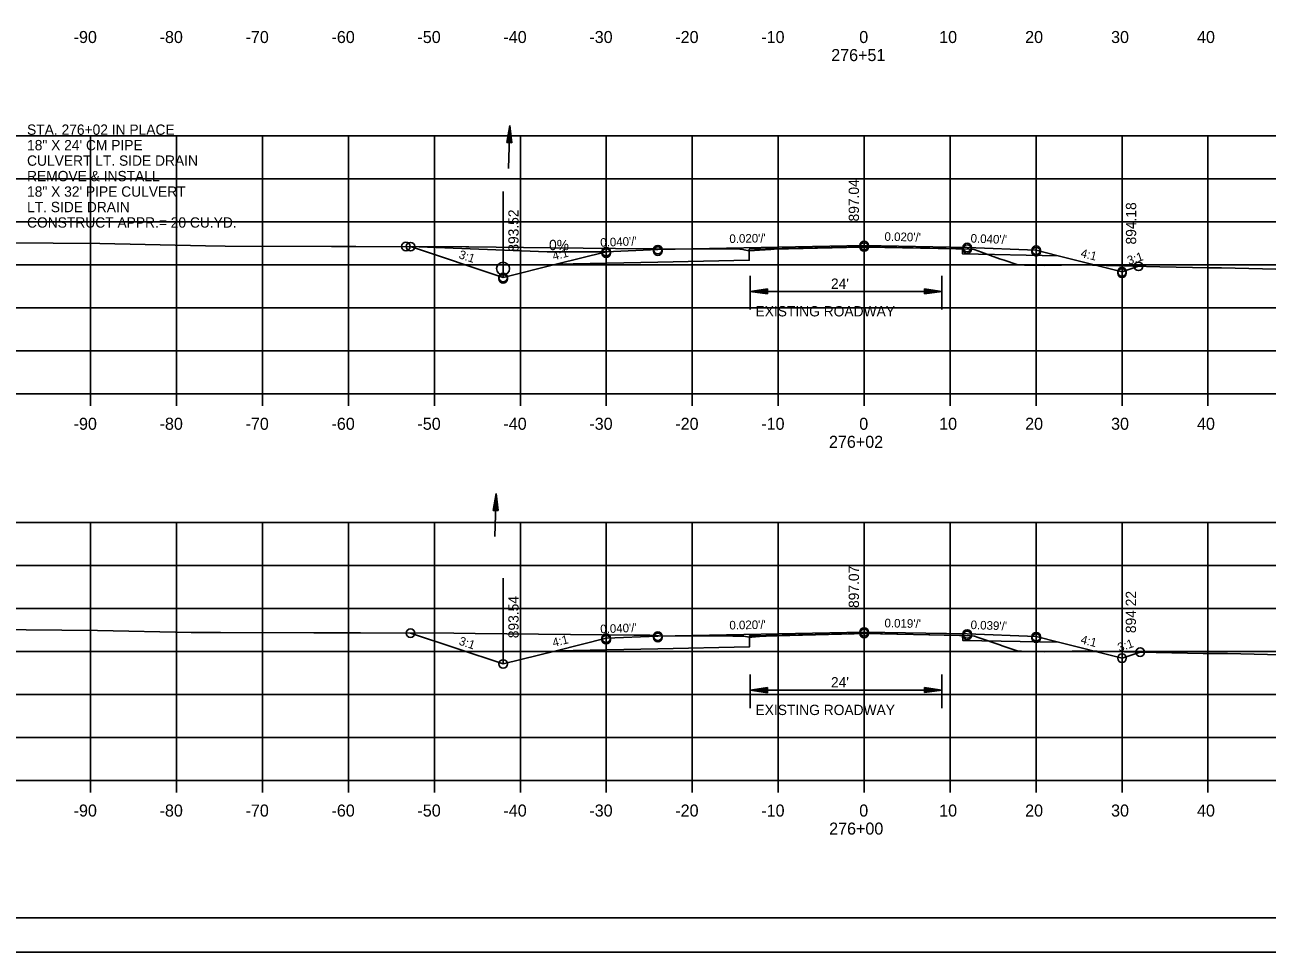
# Model space of a CAD drawing. Extents: x 1486524 to 1499135, y 326561 to 337924.
# Drawn here: x 1488885.2 to 1489029.8, y 331072.6 to 331180.5 of the extents above; entities that cross this region are included whole.
import ezdxf

# ---------------------------------------------------------------- set-up
doc = ezdxf.new("R2010")
doc.units = 0
for name, color, linetype in [('Default', 7, 'Continuous'), ('E_Const Align', 7, 'Continuous'), ('E_Const Align Station', 7, 'Continuous'), ('E_Ownership Information', 7, 'Continuous'), ('E_Property Line', 7, 'Continuous'), ('E_Proposed ROW and Easements', 7, 'Continuous'), ('E_Proposed ROW Fig Annot', 7, 'Continuous'), ('E_Quarter Calls', 7, 'Continuous'), ('E_Station Offset', 7, 'Continuous'), ('E_Survey Point', 7, 'Continuous'), ('E_Title Sheet', 7, 'Continuous'), ('E_Tract Number', 7, 'Continuous'), ('R_Water Annot', 7, 'Continuous'), ('R_Xsect Elev', 7, 'Continuous'), ('R_Xsect Slope', 7, 'Continuous')]:
    doc.layers.add(name, color=color, linetype=linetype)

msp = doc.modelspace()

# ---------------------------------------------------------------- linework, layer by layer
at = {"layer": 'E_Const Align'}
for p, q in [((1488842.89, 331137.58), (1489122.89, 331137.58)), ((1488892.89, 331136.18), (1488892.89, 331137.58)), ((1488902.89, 331136.18), (1488902.89, 331137.58)), ((1488912.89, 331136.18), (1488912.89, 331137.58)), ((1488922.89, 331136.18), (1488922.89, 331137.58)), ((1488932.89, 331136.18), (1488932.89, 331137.58)), ((1488942.89, 331136.18), (1488942.89, 331137.58)), ((1488952.89, 331136.18), (1488952.89, 331137.58)), ((1488962.89, 331136.18), (1488962.89, 331137.58)), ((1488972.89, 331136.18), (1488972.89, 331137.58)), ((1488982.89, 331136.18), (1488982.89, 331137.58)), ((1488992.89, 331136.18), (1488992.89, 331137.58)), ((1489002.89, 331136.18), (1489002.89, 331137.58)), ((1489012.89, 331136.18), (1489012.89, 331137.58)), ((1489022.89, 331136.18), (1489022.89, 331137.58)), ((1488842.89, 331092.58), (1489122.89, 331092.58)), ((1488892.89, 331091.18), (1488892.89, 331092.58)), ((1488902.89, 331091.18), (1488902.89, 331092.58)), ((1488912.89, 331091.18), (1488912.89, 331092.58)), ((1488922.89, 331091.18), (1488922.89, 331092.58)), ((1488932.89, 331091.18), (1488932.89, 331092.58)), ((1488942.89, 331091.18), (1488942.89, 331092.58)), ((1488952.89, 331091.18), (1488952.89, 331092.58)), ((1488962.89, 331091.18), (1488962.89, 331092.58)), ((1488972.89, 331091.18), (1488972.89, 331092.58)), ((1488982.89, 331091.18), (1488982.89, 331092.58)), ((1488992.89, 331091.18), (1488992.89, 331092.58)), ((1489002.89, 331091.18), (1489002.89, 331092.58)), ((1489012.89, 331091.18), (1489012.89, 331092.58)), ((1489022.89, 331091.18), (1489022.89, 331092.58))]:
    msp.add_line(p, q, dxfattribs=at)
at = {"layer": 'E_Ownership Information'}
for p, q in [((1488842.89, 331167.58), (1489122.89, 331167.58)), ((1488892.89, 331137.58), (1488892.89, 331167.58)), ((1488902.89, 331137.58), (1488902.89, 331167.58)), ((1488912.89, 331137.58), (1488912.89, 331167.58)), ((1488922.89, 331137.58), (1488922.89, 331167.58)), ((1488932.89, 331137.58), (1488932.89, 331167.58)), ((1488942.89, 331137.58), (1488942.89, 331167.58)), ((1488952.89, 331137.58), (1488952.89, 331167.58)), ((1488962.89, 331137.58), (1488962.89, 331167.58)), ((1488972.89, 331137.58), (1488972.89, 331167.58)), ((1488982.89, 331137.58), (1488982.89, 331167.58)), ((1488992.89, 331137.58), (1488992.89, 331167.58)), ((1489002.89, 331137.58), (1489002.89, 331167.58)), ((1489012.89, 331137.58), (1489012.89, 331167.58)), ((1489022.89, 331137.58), (1489022.89, 331167.58)), ((1488842.89, 331162.58), (1489122.89, 331162.58)), ((1488842.89, 331157.58), (1489122.89, 331157.58)), ((1488842.89, 331152.58), (1489122.89, 331152.58)), ((1488842.89, 331147.58), (1489122.89, 331147.58)), ((1488842.89, 331142.58), (1489122.89, 331142.58)), ((1488842.89, 331137.58), (1489122.89, 331137.58)), ((1488842.89, 331122.58), (1489122.89, 331122.58)), ((1488892.89, 331092.58), (1488892.89, 331122.58)), ((1488902.89, 331092.58), (1488902.89, 331122.58)), ((1488912.89, 331092.58), (1488912.89, 331122.58)), ((1488922.89, 331092.58), (1488922.89, 331122.58)), ((1488932.89, 331092.58), (1488932.89, 331122.58)), ((1488942.89, 331092.58), (1488942.89, 331122.58)), ((1488952.89, 331092.58), (1488952.89, 331122.58)), ((1488962.89, 331092.58), (1488962.89, 331122.58)), ((1488972.89, 331092.58), (1488972.89, 331122.58)), ((1488982.89, 331092.58), (1488982.89, 331122.58)), ((1488992.89, 331092.58), (1488992.89, 331122.58)), ((1489002.89, 331092.58), (1489002.89, 331122.58)), ((1489012.89, 331092.58), (1489012.89, 331122.58)), ((1489022.89, 331092.58), (1489022.89, 331122.58)), ((1488842.89, 331117.58), (1489122.89, 331117.58)), ((1488842.89, 331112.58), (1489122.89, 331112.58)), ((1488842.89, 331107.58), (1489122.89, 331107.58)), ((1488842.89, 331102.58), (1489122.89, 331102.58)), ((1488842.89, 331097.58), (1489122.89, 331097.58)), ((1488842.89, 331092.58), (1489122.89, 331092.58))]:
    msp.add_line(p, q, dxfattribs=at)
at = {"layer": 'E_Property Line'}
msp.add_line((1489141.07, 331076.58), (1488824.89, 331076.58), dxfattribs=at)
at = {"layer": 'E_Proposed ROW and Easements'}
for p, q in [((1488969.64, 331151.29), (1488969.64, 331147.36)), ((1488991.91, 331151.29), (1488991.91, 331147.36)), ((1488971.64, 331149.78), (1488969.64, 331149.48)), ((1488971.64, 331149.18), (1488969.64, 331149.48)), ((1488971.64, 331149.73), (1488969.97, 331149.48)), ((1488971.64, 331149.23), (1488969.97, 331149.48)), ((1488971.64, 331149.67), (1488970.32, 331149.48)), ((1488971.64, 331149.28), (1488970.32, 331149.48)), ((1488971.64, 331149.62), (1488970.65, 331149.48)), ((1488971.64, 331149.33), (1488970.65, 331149.48)), ((1488971.64, 331149.57), (1488970.99, 331149.48)), ((1488971.64, 331149.38), (1488970.99, 331149.48)), ((1488971.64, 331149.52), (1488971.32, 331149.48)), ((1488971.64, 331149.43), (1488971.32, 331149.48)), ((1488971.64, 331149.18), (1488971.64, 331149.78)), ((1488989.91, 331149.78), (1488991.91, 331149.48)), ((1488989.91, 331149.78), (1488989.91, 331149.18)), ((1488989.91, 331149.73), (1488991.58, 331149.48)), ((1488989.91, 331149.68), (1488991.24, 331149.48)), ((1488989.91, 331149.63), (1488990.9, 331149.48)), ((1488989.91, 331149.58), (1488990.56, 331149.48)), ((1488989.91, 331149.53), (1488990.23, 331149.48)), ((1488989.91, 331149.18), (1488991.91, 331149.48)), ((1488989.91, 331149.38), (1488990.56, 331149.48)), ((1488989.91, 331149.28), (1488991.24, 331149.48)), ((1488989.91, 331149.23), (1488991.58, 331149.48)), ((1488989.91, 331149.33), (1488990.9, 331149.48)), ((1488989.91, 331149.43), (1488990.23, 331149.48)), ((1488969.64, 331104.91), (1488969.64, 331100.98)), ((1488991.91, 331104.91), (1488991.91, 331100.98)), ((1488971.64, 331103.39), (1488969.64, 331103.09)), ((1488971.64, 331102.79), (1488969.64, 331103.09)), ((1488971.64, 331103.34), (1488969.97, 331103.09)), ((1488971.64, 331102.84), (1488969.97, 331103.09)), ((1488971.64, 331103.29), (1488970.32, 331103.09)), ((1488971.64, 331102.89), (1488970.32, 331103.09)), ((1488971.64, 331103.24), (1488970.65, 331103.09)), ((1488971.64, 331102.94), (1488970.65, 331103.09)), ((1488971.64, 331103.19), (1488970.99, 331103.09)), ((1488971.64, 331103), (1488970.99, 331103.09)), ((1488971.64, 331103.14), (1488971.32, 331103.09)), ((1488971.64, 331103.05), (1488971.32, 331103.09)), ((1488971.64, 331102.79), (1488971.64, 331103.39)), ((1488989.91, 331103.4), (1488991.91, 331103.1)), ((1488989.91, 331103.4), (1488989.91, 331102.8)), ((1488989.91, 331103.35), (1488991.58, 331103.1)), ((1488989.91, 331103.3), (1488991.24, 331103.1)), ((1488989.91, 331103.25), (1488990.9, 331103.1)), ((1488989.91, 331103.19), (1488990.56, 331103.1)), ((1488989.91, 331103.14), (1488990.23, 331103.1)), ((1488989.91, 331102.8), (1488991.91, 331103.1)), ((1488989.91, 331103), (1488990.56, 331103.1)), ((1488989.91, 331102.9), (1488991.24, 331103.1)), ((1488989.91, 331102.85), (1488991.58, 331103.1)), ((1488989.91, 331102.95), (1488990.9, 331103.1)), ((1488989.91, 331103.05), (1488990.23, 331103.1))]:
    msp.add_line(p, q, dxfattribs=at)
at = {"layer": 'E_Proposed ROW Fig Annot'}
for p, q in [((1488941.32, 331166.8), (1488941.68, 331168.79)), ((1488941.32, 331166.8), (1488941.68, 331168.79)), ((1488941.92, 331166.78), (1488941.68, 331168.79)), ((1488941.92, 331166.78), (1488941.68, 331168.79)), ((1488941.37, 331166.8), (1488941.67, 331168.46)), ((1488941.37, 331166.8), (1488941.67, 331168.46)), ((1488941.42, 331166.8), (1488941.66, 331168.11)), ((1488941.42, 331166.8), (1488941.66, 331168.11)), ((1488941.47, 331166.8), (1488941.65, 331167.78)), ((1488941.47, 331166.8), (1488941.65, 331167.78)), ((1488941.53, 331166.8), (1488941.64, 331167.44)), ((1488941.53, 331166.8), (1488941.64, 331167.44)), ((1488941.72, 331166.79), (1488941.64, 331167.44)), ((1488941.72, 331166.79), (1488941.64, 331167.44)), ((1488941.77, 331166.79), (1488941.65, 331167.78)), ((1488941.77, 331166.79), (1488941.65, 331167.78)), ((1488941.82, 331166.79), (1488941.66, 331168.11)), ((1488941.82, 331166.79), (1488941.66, 331168.11)), ((1488941.87, 331166.79), (1488941.67, 331168.46)), ((1488941.87, 331166.79), (1488941.67, 331168.46)), ((1488941.32, 331166.8), (1488941.92, 331166.78)), ((1488941.32, 331166.8), (1488941.92, 331166.78)), ((1488941.58, 331166.79), (1488941.63, 331167.11)), ((1488941.58, 331166.79), (1488941.63, 331167.11)), ((1488941.67, 331166.79), (1488941.63, 331167.11)), ((1488941.67, 331166.79), (1488941.63, 331167.11)), ((1488969.64, 331149.48), (1488991.91, 331149.48)), ((1488939.72, 331123.99), (1488940.08, 331125.98)), ((1488939.72, 331123.99), (1488940.08, 331125.98)), ((1488939.77, 331123.99), (1488940.07, 331125.65)), ((1488939.77, 331123.99), (1488940.07, 331125.65)), ((1488940.27, 331123.98), (1488940.07, 331125.65)), ((1488940.27, 331123.98), (1488940.07, 331125.65)), ((1488940.32, 331123.97), (1488940.08, 331125.98)), ((1488940.32, 331123.97), (1488940.08, 331125.98)), ((1488939.72, 331123.99), (1488940.32, 331123.97)), ((1488939.72, 331123.99), (1488940.32, 331123.97)), ((1488939.82, 331123.99), (1488940.06, 331125.3)), ((1488939.82, 331123.99), (1488940.06, 331125.3)), ((1488939.87, 331123.99), (1488940.05, 331124.97)), ((1488939.87, 331123.99), (1488940.05, 331124.97)), ((1488939.93, 331123.99), (1488940.04, 331124.63)), ((1488939.93, 331123.99), (1488940.04, 331124.63)), ((1488939.98, 331123.98), (1488940.03, 331124.3)), ((1488939.98, 331123.98), (1488940.03, 331124.3)), ((1488940.07, 331123.98), (1488940.03, 331124.3)), ((1488940.07, 331123.98), (1488940.03, 331124.3)), ((1488940.12, 331123.98), (1488940.04, 331124.63)), ((1488940.12, 331123.98), (1488940.04, 331124.63)), ((1488940.17, 331123.98), (1488940.05, 331124.97)), ((1488940.17, 331123.98), (1488940.05, 331124.97)), ((1488940.22, 331123.98), (1488940.06, 331125.3)), ((1488940.22, 331123.98), (1488940.06, 331125.3)), ((1488969.64, 331103.09), (1488991.91, 331103.1))]:
    msp.add_line(p, q, dxfattribs=at)
at = {"layer": 'E_Quarter Calls'}
msp.add_line((1488812.48, 331072.61), (1489145.82, 331072.61), dxfattribs=at)
for points in [[(1488812.48, 331285.94), (1489145.82, 331285.94), (1489145.82, 331072.6), (1488812.48, 331072.6)], [(1489058.81, 331282.04), (1489058.81, 331272.16), (1489094.54, 331272.16), (1489094.54, 331269.24), (1489117.74, 331269.24), (1489117.74, 331244.91), (1489141.07, 331244.91), (1489141.07, 331076.58), (1488824.89, 331076.58), (1488824.89, 331282.04)]]:
    msp.add_lwpolyline(points, close=True, dxfattribs=at)
for centre in [(1488929.58, 331154.7), (1488930.1, 331154.69), (1488930.1, 331154.69), (1488952.89, 331154.1), (1488952.89, 331154.1), (1488952.89, 331153.93), (1488958.89, 331154.34), (1488958.89, 331154.34), (1488958.89, 331154.17), (1488982.89, 331154.82), (1488982.89, 331154.82), (1488982.89, 331154.65), (1488994.89, 331154.58), (1488994.89, 331154.58), (1488994.89, 331154.41), (1489002.89, 331154.27), (1489002.89, 331154.27), (1489002.89, 331154.1), (1489014.8, 331152.4), (1489014.8, 331152.4), (1488940.89, 331151.1), (1488940.89, 331151.1), (1488940.89, 331150.93), (1489012.89, 331151.77), (1489012.89, 331151.77), (1489012.89, 331151.6), (1488930.12, 331109.72), (1488930.12, 331109.72), (1488952.89, 331109.13), (1488952.89, 331109.13), (1488958.89, 331109.37), (1488958.89, 331109.37), (1488958.89, 331109.2), (1488982.89, 331109.85), (1488982.89, 331109.85), (1488982.89, 331109.68), (1488994.89, 331109.62), (1488994.89, 331109.62), (1488994.89, 331109.45), (1489002.89, 331109.31), (1489002.89, 331109.31), (1489002.89, 331109.14), (1488952.89, 331108.96), (1489015.01, 331107.52), (1489015.01, 331107.52), (1488940.89, 331106.13), (1488940.89, 331106.13), (1489012.89, 331106.81), (1489012.89, 331106.81)]:
    msp.add_circle(centre, 0.5, dxfattribs=at)
at = {"layer": 'E_Station Offset'}
for q in [(1488930.1, 331154.69), (1488953, 331154.1)]:
    msp.add_line((1488946, 331154.1), q, dxfattribs=at)
msp.add_circle((1488940.88, 331152.13), 0.75, dxfattribs=at)
at = {"layer": 'E_Survey Point'}
for points in [[(1488947.06, 331152.64), (1488958.89, 331152.88), (1488969.53, 331153.1), (1488969.53, 331154.39), (1488982.89, 331154.65), (1488994.34, 331154.43), (1488994.35, 331153.84), (1489005.47, 331153.62)], [(1488947.06, 331107.67), (1488958.89, 331107.91), (1488969.57, 331108.13), (1488969.57, 331109.42), (1488982.89, 331109.68), (1488994.35, 331109.46), (1488994.36, 331108.88), (1489005.5, 331108.66)]]:
    msp.add_lwpolyline(points, dxfattribs=at)
at = {"layer": 'E_Title Sheet'}
for points in [[(1488930.1, 331154.69), (1488940.89, 331151.1), (1488947.06, 331152.64), (1488952.89, 331154.1), (1488958.89, 331154.34), (1488982.89, 331154.82), (1488994.89, 331154.58), (1489002.89, 331154.27), (1489005.47, 331153.62), (1489012.89, 331151.77), (1489014.8, 331152.4)], [(1488930.12, 331109.72), (1488940.89, 331106.13), (1488947.06, 331107.67), (1488952.89, 331109.13), (1488958.89, 331109.37), (1488982.89, 331109.85), (1488994.89, 331109.62), (1489002.89, 331109.31), (1489005.5, 331108.66), (1489012.89, 331106.81), (1489015.01, 331107.52)]]:
    msp.add_lwpolyline(points, dxfattribs=at)
at = {"layer": 'E_Tract Number'}
for points in [[(1488883.1, 331155.14), (1488893.98, 331155.04), (1488906.26, 331154.79), (1488908.54, 331154.76), (1488920.93, 331154.72), (1488923.76, 331154.72), (1488936.56, 331154.67), (1488936.88, 331154.67), (1488946.45, 331154.56), (1488957.72, 331154.43), (1488958.29, 331154.43), (1488968.43, 331154.39), (1488968.57, 331154.39), (1488968.6, 331154.39), (1488968.92, 331154.33), (1488969.53, 331154.21), (1488969.55, 331154.21), (1488970.7, 331154.28), (1488972.03, 331154.36), (1488972.41, 331154.38), (1488982.53, 331154.61), (1488983.23, 331154.63), (1488993.56, 331154.44), (1488994.34, 331154.42), (1488994.48, 331154.42), (1488995.69, 331154.34), (1488996.54, 331154.03), (1488998.65, 331153.29), (1488999.17, 331153.11), (1489000.66, 331152.63), (1489001.55, 331152.55), (1489003.83, 331152.49), (1489007.88, 331152.59), (1489017.29, 331152.34), (1489023.01, 331152.21), (1489024.48, 331152.22), (1489035.57, 331151.94)], [(1488881.21, 331110.15), (1488893.68, 331110.04), (1488904.6, 331109.81), (1488908.01, 331109.78), (1488918.86, 331109.74), (1488924.28, 331109.74), (1488935.16, 331109.7), (1488937.63, 331109.69), (1488956.1, 331109.48), (1488957.97, 331109.47), (1488958.75, 331109.39), (1488959.02, 331109.4), (1488959.03, 331109.4), (1488967.61, 331109.37), (1488968.87, 331109.38), (1488969.57, 331109.24), (1488969.81, 331109.25), (1488970.7, 331109.31), (1488972.29, 331109.4), (1488972.42, 331109.41), (1488972.73, 331109.41), (1488983.23, 331109.66), (1488993.98, 331109.46), (1488994.35, 331109.46), (1488994.63, 331109.44), (1488995.71, 331109.38), (1488996.17, 331109.2), (1488998.66, 331108.34), (1488998.94, 331108.24), (1489000.69, 331107.68), (1489001.21, 331107.63), (1489003.91, 331107.55), (1489008.68, 331107.67), (1489011.37, 331107.6), (1489022.35, 331107.35), (1489025.17, 331107.37), (1489034.48, 331107.13)]]:
    msp.add_lwpolyline(points, dxfattribs=at)
at = {"layer": 'R_Water Annot'}
for p, q in [((1488941.68, 331168.79), (1488941.53, 331163.79)), ((1488940.08, 331125.98), (1488939.93, 331120.98))]:
    msp.add_line(p, q, dxfattribs=at)
at = {"layer": 'R_Xsect Elev'}
for p, q in [((1488982.89, 331154.62), (1488982.89, 331164.62)), ((1489012.89, 331151.77), (1489012.89, 331161.77)), ((1488940.89, 331151.1), (1488940.89, 331161.1)), ((1488982.89, 331109.65), (1488982.89, 331119.65)), ((1489012.89, 331106.81), (1489012.89, 331116.81)), ((1488940.89, 331106.13), (1488940.89, 331116.13))]:
    msp.add_line(p, q, dxfattribs=at)

# ---------------------------------------------------------------- texts
at = {"layer": 'Default'}
for s, p in [('STA. 276+02 IN PLACE', (1488885.5, 331167.7)), ('18" X 24\' CM PIPE', (1488885.5, 331165.9)), ('CULVERT LT. SIDE DRAIN', (1488885.5, 331164.1)), ('REMOVE & INSTALL', (1488885.5, 331162.3)), ('18" X 32\' PIPE CULVERT', (1488885.5, 331160.5)), ('LT. SIDE DRAIN', (1488885.5, 331158.7)), ('CONSTRUCT APPR.= 20 CU.YD.', (1488885.5, 331156.9))]:
    msp.add_text(s, height=1.2, dxfattribs=at).set_placement(p)
at = {"layer": 'E_Const Align Station'}
for s, p in [('-90', (1488890.92, 331178.38)), ('-80', (1488900.92, 331178.38)), ('-70', (1488910.92, 331178.38)), ('-60', (1488920.92, 331178.38)), ('-50', (1488930.92, 331178.38)), ('-40', (1488940.92, 331178.38)), ('-30', (1488950.92, 331178.38)), ('-20', (1488960.92, 331178.38)), ('-10', (1488970.92, 331178.38)), ('0', (1488982.32, 331178.38)), ('10', (1488991.62, 331178.38)), ('20', (1489001.62, 331178.38)), ('30', (1489011.62, 331178.38)), ('40', (1489021.62, 331178.38)), ('276+51', (1488979.06, 331176.28)), ('-90', (1488890.92, 331133.38)), ('-80', (1488900.92, 331133.38)), ('-70', (1488910.92, 331133.38)), ('-60', (1488920.92, 331133.38)), ('-50', (1488930.92, 331133.38)), ('-40', (1488940.92, 331133.38)), ('-30', (1488950.92, 331133.38)), ('-20', (1488960.92, 331133.38)), ('-10', (1488970.92, 331133.38)), ('0', (1488982.32, 331133.38)), ('10', (1488991.62, 331133.38)), ('20', (1489001.62, 331133.38)), ('30', (1489011.62, 331133.38)), ('40', (1489021.62, 331133.38)), ('276+02', (1488978.8, 331131.28)), ('-90', (1488890.92, 331088.38)), ('-80', (1488900.92, 331088.38)), ('-70', (1488910.92, 331088.38)), ('-60', (1488920.92, 331088.38)), ('-50', (1488930.92, 331088.38)), ('-40', (1488940.92, 331088.38)), ('-30', (1488950.92, 331088.38)), ('-20', (1488960.92, 331088.38)), ('-10', (1488970.92, 331088.38)), ('0', (1488982.32, 331088.38)), ('10', (1488991.62, 331088.38)), ('20', (1489001.62, 331088.38)), ('30', (1489011.62, 331088.38)), ('40', (1489021.62, 331088.38)), ('276+00', (1488978.82, 331086.28))]:
    msp.add_text(s, height=1.4, dxfattribs=at).set_placement(p)
at = {"layer": 'E_Proposed ROW Fig Annot'}
for s, p in [("24'", (1488979.03, 331149.78)), ('EXISTING ROADWAY', (1488970.25, 331146.57)), ("24'", (1488979.03, 331103.4)), ('EXISTING ROADWAY', (1488970.25, 331100.19))]:
    msp.add_text(s, height=1.2, dxfattribs=at).set_placement(p)
at = {"layer": 'E_Station Offset'}
msp.add_text('0%', height=1.2, dxfattribs=at).set_placement((1488946.23, 331154.28))
at = {"layer": 'R_Xsect Elev'}
for s, p in [('897.04', (1488982.29, 331157.62)), ('893.52', (1488942.69, 331154.1)), ('894.18', (1489014.54, 331154.94)), ('897.07', (1488982.29, 331112.65)), ('893.54', (1488942.69, 331109.13)), ('894.22', (1489014.52, 331109.72))]:
    msp.add_text(s, height=1.2, rotation=90, dxfattribs=at).set_placement(p)
at = {"layer": 'R_Xsect Slope'}
for s, rotation, p in [("0.040'/'", 2.2906, (1488952.21, 331154.67)), ("0.020'/'", 1.1458, (1488967.22, 331155.11)), ("0.020'/'", 358.8664, (1488985.25, 331155.37)), ("0.040'/'", 357.7331, (1488995.26, 331155.17)), ('4:1', 14.0362, (1488946.76, 331153.09)), ('4:1', 345.9638, (1489008.01, 331153.5)), ('3:1', 341.5651, (1488935.65, 331153.37)), ('3:1', 18.4349, (1489013.69, 331152.56)), ("0.040'/'", 2.2906, (1488952.21, 331109.7)), ("0.020'/'", 1.1458, (1488967.22, 331110.14)), ("0.019'/'", 358.8994, (1488985.25, 331110.4)), ("0.039'/'", 357.7824, (1488995.26, 331110.2)), ('4:1', 14.0362, (1488946.76, 331108.11)), ('3:1', 341.5651, (1488935.66, 331108.4)), ('4:1', 345.9638, (1489008.01, 331108.54)), ('3:1', 18.4349, (1489012.57, 331107.54))]:
    msp.add_text(s, height=1, rotation=rotation, dxfattribs=at).set_placement(p)

doc.saveas('drawing.dxf')
